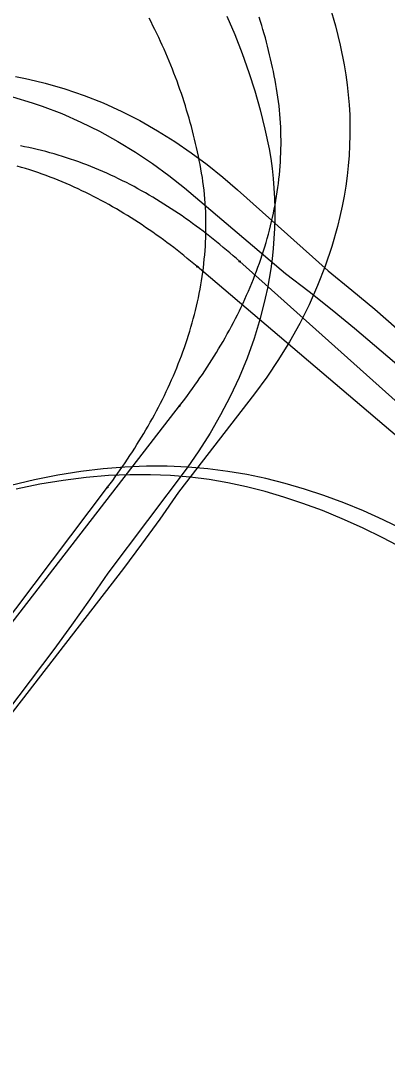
# Model space of a CAD drawing. Extents: x 973688 to 979179, y 703586 to 707602.
# Drawn here: x 974064.5 to 974092.8, y 707313.5 to 707392.7 of the extents above; entities that cross this region are included whole.
import ezdxf

# ---------------------------------------------------------------- set-up
doc = ezdxf.new("R2010")
doc.units = 0
doc.layers.add('0-NPLT', color=7, linetype='Continuous')
doc.layers.add('NO PLOT', color=7, linetype='Continuous')

msp = doc.modelspace()

# ---------------------------------------------------------------- linework, layer by layer
at = {"layer": '0-NPLT'}
for p, q in [((974125.463, 707334.623), (974081.382, 707374.147)), ((974125.463, 707334.623), (974081.382, 707374.147)), ((974059.192, 707340.286), (974076.753, 707363.011)), ((974059.192, 707340.286), (974076.753, 707363.011)), ((974012.821, 707279.374), (974071.206, 707356.741)), ((974012.821, 707279.374), (974071.206, 707356.741))]:
    msp.add_line(p, q, dxfattribs=at)
for points in [[(974088.33, 707393.82), (974088.746, 707392.328), (974089.112, 707390.823), (974089.426, 707389.306), (974089.554, 707388.541), (974089.661, 707387.772), (974089.745, 707387), (974089.808, 707386.224), (974089.85, 707385.446), (974089.87, 707384.666), (974089.868, 707383.884), (974089.846, 707383.101), (974089.802, 707382.317), (974089.738, 707381.533), (974089.652, 707380.749), (974089.546, 707379.966), (974089.418, 707379.185), (974089.271, 707378.405), (974089.103, 707377.628), (974088.916, 707376.854), (974088.481, 707375.315), (974087.969, 707373.794), (974087.383, 707372.294), (974086.726, 707370.82), (974086.003, 707369.374), (974085.215, 707367.96), (974084.369, 707366.581), (974083.47, 707365.24), (974082.523, 707363.939), (974076.681, 707356.376), (974075.221, 707354.278), (974073.82, 707352.344), (974072.427, 707350.483), (974020.059, 707282.693)], [(974088.33, 707393.82), (974088.746, 707392.328), (974089.112, 707390.823), (974089.426, 707389.306), (974089.554, 707388.541), (974089.661, 707387.772), (974089.745, 707387), (974089.808, 707386.224), (974089.85, 707385.446), (974089.87, 707384.666), (974089.868, 707383.884), (974089.846, 707383.101), (974089.802, 707382.317), (974089.738, 707381.533), (974089.652, 707380.749), (974089.546, 707379.966), (974089.418, 707379.185), (974089.271, 707378.405), (974089.103, 707377.628), (974088.916, 707376.854), (974088.481, 707375.315), (974087.969, 707373.794), (974087.383, 707372.294), (974086.726, 707370.82), (974086.003, 707369.374), (974085.215, 707367.96), (974084.369, 707366.581), (974083.47, 707365.24), (974082.523, 707363.939), (974076.681, 707356.376), (974075.221, 707354.278), (974073.82, 707352.344), (974072.427, 707350.483), (974020.059, 707282.693)], [(974080.387, 707393.072), (974081.003, 707391.645), (974081.572, 707390.197), (974082.092, 707388.729), (974082.544, 707387.307), (974082.961, 707385.833), (974083.328, 707384.346), (974083.641, 707382.844), (974083.767, 707382.086), (974083.872, 707381.325), (974083.956, 707380.559), (974084.019, 707379.79), (974084.06, 707379.019), (974084.081, 707378.245), (974084.08, 707377.47), (974084.059, 707376.694), (974084.017, 707375.917), (974083.955, 707375.14), (974083.872, 707374.364), (974083.769, 707373.59), (974083.513, 707372.098), (974083.349, 707371.316), (974082.96, 707369.76), (974082.493, 707368.222), (974081.951, 707366.704), (974081.336, 707365.212), (974080.654, 707363.748), (974079.909, 707362.317), (974079.104, 707360.921), (974078.245, 707359.564), (974077.339, 707358.248), (974071.225, 707350.125), (974069.825, 707348.065), (974068.443, 707346.107), (974067.075, 707344.234), (973974.349, 707221.338)], [(974080.387, 707393.072), (974081.003, 707391.645), (974081.572, 707390.197), (974082.092, 707388.729), (974082.544, 707387.307), (974082.961, 707385.833), (974083.328, 707384.346), (974083.641, 707382.844), (974083.767, 707382.086), (974083.872, 707381.325), (974083.956, 707380.559), (974084.019, 707379.79), (974084.06, 707379.019), (974084.081, 707378.245), (974084.08, 707377.47), (974084.059, 707376.694), (974084.017, 707375.917), (974083.955, 707375.14), (974083.872, 707374.364), (974083.769, 707373.59), (974083.513, 707372.098), (974083.349, 707371.316), (974082.96, 707369.76), (974082.493, 707368.222), (974081.951, 707366.704), (974081.336, 707365.212), (974080.654, 707363.748), (974079.909, 707362.317), (974079.104, 707360.921), (974078.245, 707359.564), (974077.339, 707358.248), (974071.225, 707350.125), (974069.825, 707348.065), (974068.443, 707346.107), (974067.075, 707344.234), (973974.349, 707221.338)], [(974076.753, 707363.011), (974076.955, 707363.276), (974077.155, 707363.542), (974077.354, 707363.81), (974077.551, 707364.079), (974077.746, 707364.349), (974077.939, 707364.621), (974078.131, 707364.894), (974078.32, 707365.168), (974078.508, 707365.443), (974078.693, 707365.72), (974078.877, 707365.999), (974079.058, 707366.279), (974079.237, 707366.56), (974079.414, 707366.842), (974079.589, 707367.126), (974079.761, 707367.411), (974079.932, 707367.698), (974080.1, 707367.986), (974080.265, 707368.275), (974080.428, 707368.566), (974080.589, 707368.858), (974080.747, 707369.151), (974080.903, 707369.446), (974081.056, 707369.742), (974081.206, 707370.039), (974081.354, 707370.338), (974081.499, 707370.638), (974081.641, 707370.94), (974081.78, 707371.243), (974081.917, 707371.547), (974082.051, 707371.852), (974082.181, 707372.159), (974082.309, 707372.467), (974082.434, 707372.776), (974082.556, 707373.086), (974082.674, 707373.398), (974082.789, 707373.71), (974082.902, 707374.024), (974083.011, 707374.339), (974083.116, 707374.655), (974083.218, 707374.973), (974083.317, 707375.291), (974083.413, 707375.61), (974083.505, 707375.931), (974083.593, 707376.252), (974083.678, 707376.574), (974083.76, 707376.898), (974083.837, 707377.222), (974083.911, 707377.547), (974083.981, 707377.873), (974084.048, 707378.199), (974084.111, 707378.527), (974084.169, 707378.855), (974084.224, 707379.184), (974084.275, 707379.513), (974084.322, 707379.843), (974084.365, 707380.174), (974084.404, 707380.505), (974084.439, 707380.836), (974084.469, 707381.168), (974084.496, 707381.5), (974084.518, 707381.833), (974084.536, 707382.166), (974084.55, 707382.499), (974084.559, 707382.832), (974084.564, 707383.165), (974084.565, 707383.499), (974084.561, 707383.832), (974084.553, 707384.165), (974084.54, 707384.498), (974084.523, 707384.831), (974084.501, 707385.164), (974084.475, 707385.496), (974084.444, 707385.828), (974084.409, 707386.159), (974084.368, 707386.49), (974084.323, 707386.821), (974084.274, 707387.15), (974084.219, 707387.479), (974084.162, 707387.807), (974084.102, 707388.135), (974084.039, 707388.463), (974083.974, 707388.79), (974083.906, 707389.116), (974083.835, 707389.442), (974083.762, 707389.767), (974083.686, 707390.091), (974083.607, 707390.415), (974083.526, 707390.739), (974083.442, 707391.061), (974083.356, 707391.383), (974083.267, 707391.704), (974083.175, 707392.025), (974083.081, 707392.345), (974082.984, 707392.664), (974082.884, 707392.982)], [(974076.753, 707363.011), (974076.955, 707363.276), (974077.155, 707363.542), (974077.354, 707363.81), (974077.551, 707364.079), (974077.746, 707364.349), (974077.939, 707364.621), (974078.131, 707364.894), (974078.32, 707365.168), (974078.508, 707365.443), (974078.693, 707365.72), (974078.877, 707365.999), (974079.058, 707366.279), (974079.237, 707366.56), (974079.414, 707366.842), (974079.589, 707367.126), (974079.761, 707367.411), (974079.932, 707367.698), (974080.1, 707367.986), (974080.265, 707368.275), (974080.428, 707368.566), (974080.589, 707368.858), (974080.747, 707369.151), (974080.903, 707369.446), (974081.056, 707369.742), (974081.206, 707370.039), (974081.354, 707370.338), (974081.499, 707370.638), (974081.641, 707370.94), (974081.78, 707371.243), (974081.917, 707371.547), (974082.051, 707371.852), (974082.181, 707372.159), (974082.309, 707372.467), (974082.434, 707372.776), (974082.556, 707373.086), (974082.674, 707373.398), (974082.789, 707373.71), (974082.902, 707374.024), (974083.011, 707374.339), (974083.116, 707374.655), (974083.218, 707374.973), (974083.317, 707375.291), (974083.413, 707375.61), (974083.505, 707375.931), (974083.593, 707376.252), (974083.678, 707376.574), (974083.76, 707376.898), (974083.837, 707377.222), (974083.911, 707377.547), (974083.981, 707377.873), (974084.048, 707378.199), (974084.111, 707378.527), (974084.169, 707378.855), (974084.224, 707379.184), (974084.275, 707379.513), (974084.322, 707379.843), (974084.365, 707380.174), (974084.404, 707380.505), (974084.439, 707380.836), (974084.469, 707381.168), (974084.496, 707381.5), (974084.518, 707381.833), (974084.536, 707382.166), (974084.55, 707382.499), (974084.559, 707382.832), (974084.564, 707383.165), (974084.565, 707383.499), (974084.561, 707383.832), (974084.553, 707384.165), (974084.54, 707384.498), (974084.523, 707384.831), (974084.501, 707385.164), (974084.475, 707385.496), (974084.444, 707385.828), (974084.409, 707386.159), (974084.368, 707386.49), (974084.323, 707386.821), (974084.274, 707387.15), (974084.219, 707387.479), (974084.162, 707387.807), (974084.102, 707388.135), (974084.039, 707388.463), (974083.974, 707388.79), (974083.906, 707389.116), (974083.835, 707389.442), (974083.762, 707389.767), (974083.686, 707390.091), (974083.607, 707390.415), (974083.526, 707390.739), (974083.442, 707391.061), (974083.356, 707391.383), (974083.267, 707391.704), (974083.175, 707392.025), (974083.081, 707392.345), (974082.984, 707392.664), (974082.884, 707392.982)], [(974071.206, 707356.741), (974071.406, 707357.008), (974071.603, 707357.277), (974071.799, 707357.547), (974071.992, 707357.818), (974072.184, 707358.09), (974072.375, 707358.364), (974072.563, 707358.639), (974072.749, 707358.916), (974072.933, 707359.193), (974073.116, 707359.473), (974073.296, 707359.753), (974073.474, 707360.035), (974073.65, 707360.318), (974073.824, 707360.602), (974073.995, 707360.888), (974074.164, 707361.175), (974074.331, 707361.464), (974074.496, 707361.754), (974074.658, 707362.045), (974074.818, 707362.337), (974074.975, 707362.631), (974075.13, 707362.926), (974075.282, 707363.223), (974075.432, 707363.521), (974075.579, 707363.82), (974075.723, 707364.121), (974075.865, 707364.422), (974076.004, 707364.725), (974076.14, 707365.03), (974076.273, 707365.335), (974076.403, 707365.642), (974076.53, 707365.95), (974076.654, 707366.26), (974076.776, 707366.57), (974076.894, 707366.882), (974077.009, 707367.195), (974077.12, 707367.509), (974077.229, 707367.824), (974077.334, 707368.14), (974077.436, 707368.457), (974077.535, 707368.776), (974077.63, 707369.095), (974077.722, 707369.416), (974077.81, 707369.737), (974077.895, 707370.06), (974077.976, 707370.383), (974078.054, 707370.707), (974078.128, 707371.032), (974078.198, 707371.358), (974078.265, 707371.684), (974078.328, 707372.012), (974078.386, 707372.34), (974078.441, 707372.669), (974078.493, 707372.998), (974078.54, 707373.328), (974078.583, 707373.659), (974078.622, 707373.99), (974078.657, 707374.321), (974078.688, 707374.653), (974078.715, 707374.985), (974078.738, 707375.318), (974078.756, 707375.651), (974078.771, 707375.984), (974078.78, 707376.317), (974078.786, 707376.65), (974078.787, 707376.983), (974078.784, 707377.317), (974078.777, 707377.65), (974078.765, 707377.983), (974078.748, 707378.316), (974078.727, 707378.649), (974078.701, 707378.981), (974078.671, 707379.313), (974078.637, 707379.645), (974078.597, 707379.976), (974078.553, 707380.306), (974078.505, 707380.636), (974078.451, 707380.965), (974078.393, 707381.293), (974078.332, 707381.621), (974078.268, 707381.948), (974078.201, 707382.274), (974078.132, 707382.601), (974078.061, 707382.926), (974077.986, 707383.251), (974077.909, 707383.575), (974077.83, 707383.899), (974077.747, 707384.222), (974077.662, 707384.544), (974077.575, 707384.866), (974077.485, 707385.187), (974077.392, 707385.507), (974077.297, 707385.826), (974077.199, 707386.145), (974077.098, 707386.463), (974076.995, 707386.78), (974076.889, 707387.096), (974076.781, 707387.411), (974076.67, 707387.726), (974076.557, 707388.039), (974076.441, 707388.352), (974076.323, 707388.663), (974076.202, 707388.974), (974076.078, 707389.283), (974075.952, 707389.592), (974075.824, 707389.9), (974075.693, 707390.206), (974075.559, 707390.512), (974075.423, 707390.816), (974075.285, 707391.119), (974075.144, 707391.421), (974075, 707391.722), (974074.855, 707392.022), (974074.706, 707392.32), (974074.556, 707392.618), (974074.403, 707392.914)], [(974071.206, 707356.741), (974071.406, 707357.008), (974071.603, 707357.277), (974071.799, 707357.547), (974071.992, 707357.818), (974072.184, 707358.09), (974072.375, 707358.364), (974072.563, 707358.639), (974072.749, 707358.916), (974072.933, 707359.193), (974073.116, 707359.473), (974073.296, 707359.753), (974073.474, 707360.035), (974073.65, 707360.318), (974073.824, 707360.602), (974073.995, 707360.888), (974074.164, 707361.175), (974074.331, 707361.464), (974074.496, 707361.754), (974074.658, 707362.045), (974074.818, 707362.337), (974074.975, 707362.631), (974075.13, 707362.926), (974075.282, 707363.223), (974075.432, 707363.521), (974075.579, 707363.82), (974075.723, 707364.121), (974075.865, 707364.422), (974076.004, 707364.725), (974076.14, 707365.03), (974076.273, 707365.335), (974076.403, 707365.642), (974076.53, 707365.95), (974076.654, 707366.26), (974076.776, 707366.57), (974076.894, 707366.882), (974077.009, 707367.195), (974077.12, 707367.509), (974077.229, 707367.824), (974077.334, 707368.14), (974077.436, 707368.457), (974077.535, 707368.776), (974077.63, 707369.095), (974077.722, 707369.416), (974077.81, 707369.737), (974077.895, 707370.06), (974077.976, 707370.383), (974078.054, 707370.707), (974078.128, 707371.032), (974078.198, 707371.358), (974078.265, 707371.684), (974078.328, 707372.012), (974078.386, 707372.34), (974078.441, 707372.669), (974078.493, 707372.998), (974078.54, 707373.328), (974078.583, 707373.659), (974078.622, 707373.99), (974078.657, 707374.321), (974078.688, 707374.653), (974078.715, 707374.985), (974078.738, 707375.318), (974078.756, 707375.651), (974078.771, 707375.984), (974078.78, 707376.317), (974078.786, 707376.65), (974078.787, 707376.983), (974078.784, 707377.317), (974078.777, 707377.65), (974078.765, 707377.983), (974078.748, 707378.316), (974078.727, 707378.649), (974078.701, 707378.981), (974078.671, 707379.313), (974078.637, 707379.645), (974078.597, 707379.976), (974078.553, 707380.306), (974078.505, 707380.636), (974078.451, 707380.965), (974078.393, 707381.293), (974078.332, 707381.621), (974078.268, 707381.948), (974078.201, 707382.274), (974078.132, 707382.601), (974078.061, 707382.926), (974077.986, 707383.251), (974077.909, 707383.575), (974077.83, 707383.899), (974077.747, 707384.222), (974077.662, 707384.544), (974077.575, 707384.866), (974077.485, 707385.187), (974077.392, 707385.507), (974077.297, 707385.826), (974077.199, 707386.145), (974077.098, 707386.463), (974076.995, 707386.78), (974076.889, 707387.096), (974076.781, 707387.411), (974076.67, 707387.726), (974076.557, 707388.039), (974076.441, 707388.352), (974076.323, 707388.663), (974076.202, 707388.974), (974076.078, 707389.283), (974075.952, 707389.592), (974075.824, 707389.9), (974075.693, 707390.206), (974075.559, 707390.512), (974075.423, 707390.816), (974075.285, 707391.119), (974075.144, 707391.421), (974075, 707391.722), (974074.855, 707392.022), (974074.706, 707392.32), (974074.556, 707392.618), (974074.403, 707392.914)], [(974064.112, 707388.405), (974064.884, 707388.256), (974065.652, 707388.088), (974066.415, 707387.899), (974067.927, 707387.463), (974069.416, 707386.952), (974070.877, 707386.37), (974072.307, 707385.72), (974073.703, 707385.007), (974075.061, 707384.235), (974076.379, 707383.408), (974077.655, 707382.534), (974078.886, 707381.616), (974080.072, 707380.661), (974081.211, 707379.674), (974088.183, 707373.431), (974090.015, 707371.951), (974091.775, 707370.47), (974093.475, 707368.994)], [(974064.112, 707388.405), (974064.884, 707388.256), (974065.652, 707388.088), (974066.415, 707387.899), (974067.927, 707387.463), (974069.416, 707386.952), (974070.877, 707386.37), (974072.307, 707385.72), (974073.703, 707385.007), (974075.061, 707384.235), (974076.379, 707383.408), (974077.655, 707382.534), (974078.886, 707381.616), (974080.072, 707380.661), (974081.211, 707379.674), (974088.183, 707373.431), (974090.015, 707371.951), (974091.775, 707370.47), (974093.475, 707368.994)], [(974081.382, 707374.147), (974081.133, 707374.368), (974080.882, 707374.588), (974080.629, 707374.806), (974080.375, 707375.022), (974080.12, 707375.236), (974079.863, 707375.448), (974079.605, 707375.659), (974079.345, 707375.868), (974079.084, 707376.075), (974078.821, 707376.28), (974078.557, 707376.484), (974078.291, 707376.685), (974078.024, 707376.884), (974077.755, 707377.081), (974077.485, 707377.276), (974077.213, 707377.469), (974076.94, 707377.66), (974076.665, 707377.848), (974076.388, 707378.035), (974076.11, 707378.218), (974075.831, 707378.4), (974075.55, 707378.579), (974075.267, 707378.756), (974074.983, 707378.93), (974074.697, 707379.102), (974074.41, 707379.271), (974074.121, 707379.437), (974073.831, 707379.601), (974073.539, 707379.762), (974073.246, 707379.921), (974072.951, 707380.076), (974072.655, 707380.229), (974072.357, 707380.379), (974072.058, 707380.526), (974071.757, 707380.67), (974071.455, 707380.811), (974071.152, 707380.949), (974070.847, 707381.084), (974070.541, 707381.215), (974070.233, 707381.344), (974069.924, 707381.469), (974069.614, 707381.591), (974069.302, 707381.709), (974068.99, 707381.824), (974068.675, 707381.936), (974068.36, 707382.044), (974068.044, 707382.149), (974067.726, 707382.25), (974067.407, 707382.348), (974067.088, 707382.442), (974066.767, 707382.532), (974066.445, 707382.618), (974066.122, 707382.701), (974065.798, 707382.779), (974065.473, 707382.854), (974065.147, 707382.925), (974064.821, 707382.992), (974064.493, 707383.055)], [(974081.382, 707374.147), (974081.133, 707374.368), (974080.882, 707374.588), (974080.629, 707374.806), (974080.375, 707375.022), (974080.12, 707375.236), (974079.863, 707375.448), (974079.605, 707375.659), (974079.345, 707375.868), (974079.084, 707376.075), (974078.821, 707376.28), (974078.557, 707376.484), (974078.291, 707376.685), (974078.024, 707376.884), (974077.755, 707377.081), (974077.485, 707377.276), (974077.213, 707377.469), (974076.94, 707377.66), (974076.665, 707377.848), (974076.388, 707378.035), (974076.11, 707378.218), (974075.831, 707378.4), (974075.55, 707378.579), (974075.267, 707378.756), (974074.983, 707378.93), (974074.697, 707379.102), (974074.41, 707379.271), (974074.121, 707379.437), (974073.831, 707379.601), (974073.539, 707379.762), (974073.246, 707379.921), (974072.951, 707380.076), (974072.655, 707380.229), (974072.357, 707380.379), (974072.058, 707380.526), (974071.757, 707380.67), (974071.455, 707380.811), (974071.152, 707380.949), (974070.847, 707381.084), (974070.541, 707381.215), (974070.233, 707381.344), (974069.924, 707381.469), (974069.614, 707381.591), (974069.302, 707381.709), (974068.99, 707381.824), (974068.675, 707381.936), (974068.36, 707382.044), (974068.044, 707382.149), (974067.726, 707382.25), (974067.407, 707382.348), (974067.088, 707382.442), (974066.767, 707382.532), (974066.445, 707382.618), (974066.122, 707382.701), (974065.798, 707382.779), (974065.473, 707382.854), (974065.147, 707382.925), (974064.821, 707382.992), (974064.493, 707383.055)], [(974093.977, 707353.475), (974092.437, 707354.233), (974090.912, 707354.923), (974089.391, 707355.551), (974087.862, 707356.118), (974086.369, 707356.609), (974084.882, 707357.039), (974083.403, 707357.408), (974081.934, 707357.715), (974080.458, 707357.965), (974078.937, 707358.159), (974077.388, 707358.292), (974075.809, 707358.362), (974074.196, 707358.367), (974072.547, 707358.303), (974070.861, 707358.169), (974069.139, 707357.962), (974067.381, 707357.68), (974065.59, 707357.321), (974063.767, 707356.884)], [(974093.977, 707353.475), (974092.437, 707354.233), (974090.912, 707354.923), (974089.391, 707355.551), (974087.862, 707356.118), (974086.369, 707356.609), (974084.882, 707357.039), (974083.403, 707357.408), (974081.934, 707357.715), (974080.458, 707357.965), (974078.937, 707358.159), (974077.388, 707358.292), (974075.809, 707358.362), (974074.196, 707358.367), (974072.547, 707358.303), (974070.861, 707358.169), (974069.139, 707357.962), (974067.381, 707357.68), (974065.59, 707357.321), (974063.767, 707356.884)]]:
    msp.add_lwpolyline(points, dxfattribs=at)
for centre in [(974081.382, 707374.147), (974081.382, 707374.147), (974081.382, 707374.147), (974081.382, 707374.147), (974076.753, 707363.011), (974076.753, 707363.011), (974076.753, 707363.011), (974076.753, 707363.011), (974071.206, 707356.741), (974071.206, 707356.741), (974071.206, 707356.741), (974071.206, 707356.741)]:
    msp.add_circle(centre, 0.0417, dxfattribs=at)
at = {"layer": 'NO PLOT'}
msp.add_line((974151.267, 707311.497), (974078.117, 707373.753), dxfattribs=at)
for points in [[(974063.896, 707386.836), (974065.408, 707386.383), (974066.173, 707386.123), (974067.68, 707385.546), (974069.156, 707384.899), (974070.595, 707384.186), (974071.994, 707383.412), (974073.35, 707382.584), (974074.659, 707381.707), (974075.919, 707380.788), (974077.131, 707379.834), (974084.905, 707373.234), (974086.742, 707371.831), (974088.506, 707370.423), (974090.217, 707369.015), (974206.948, 707269.689)], [(974078.117, 707373.753), (974077.862, 707373.968), (974077.605, 707374.18), (974077.347, 707374.391), (974077.088, 707374.601), (974076.827, 707374.808), (974076.565, 707375.014), (974076.301, 707375.218), (974076.036, 707375.421), (974075.77, 707375.621), (974075.502, 707375.819), (974075.233, 707376.015), (974074.962, 707376.21), (974074.69, 707376.402), (974074.416, 707376.592), (974074.14, 707376.78), (974073.864, 707376.966), (974073.586, 707377.15), (974073.306, 707377.331), (974073.025, 707377.51), (974072.742, 707377.687), (974072.458, 707377.861), (974072.172, 707378.033), (974071.885, 707378.202), (974071.596, 707378.369), (974071.306, 707378.533), (974071.015, 707378.695), (974070.722, 707378.854), (974070.428, 707379.01), (974070.132, 707379.164), (974069.834, 707379.314), (974069.536, 707379.462), (974069.236, 707379.607), (974068.934, 707379.75), (974068.631, 707379.889), (974068.327, 707380.025), (974068.021, 707380.158), (974067.714, 707380.288), (974067.406, 707380.415), (974067.097, 707380.539), (974066.786, 707380.659), (974066.474, 707380.776), (974066.16, 707380.89), (974065.846, 707381), (974065.53, 707381.107), (974065.213, 707381.211), (974064.895, 707381.311), (974064.576, 707381.407), (974064.256, 707381.5)], [(974094.014, 707351.993), (974092.411, 707352.837), (974090.832, 707353.61), (974089.278, 707354.311), (974087.752, 707354.941), (974086.255, 707355.5), (974084.787, 707355.991), (974083.341, 707356.417), (974081.909, 707356.781), (974080.477, 707357.086), (974079.033, 707357.332), (974077.563, 707357.521), (974076.059, 707357.649), (974074.514, 707357.714), (974072.919, 707357.712), (974071.269, 707357.641), (974069.558, 707357.496), (974067.781, 707357.272), (974066, 707356.978), (974064.168, 707356.608)]]:
    msp.add_lwpolyline(points, dxfattribs=at)
msp.add_circle((974078.117, 707373.753), 0.0417, dxfattribs=at)
msp.add_circle((974078.117, 707373.753), 0.0417, dxfattribs=at)

doc.saveas('drawing.dxf')
